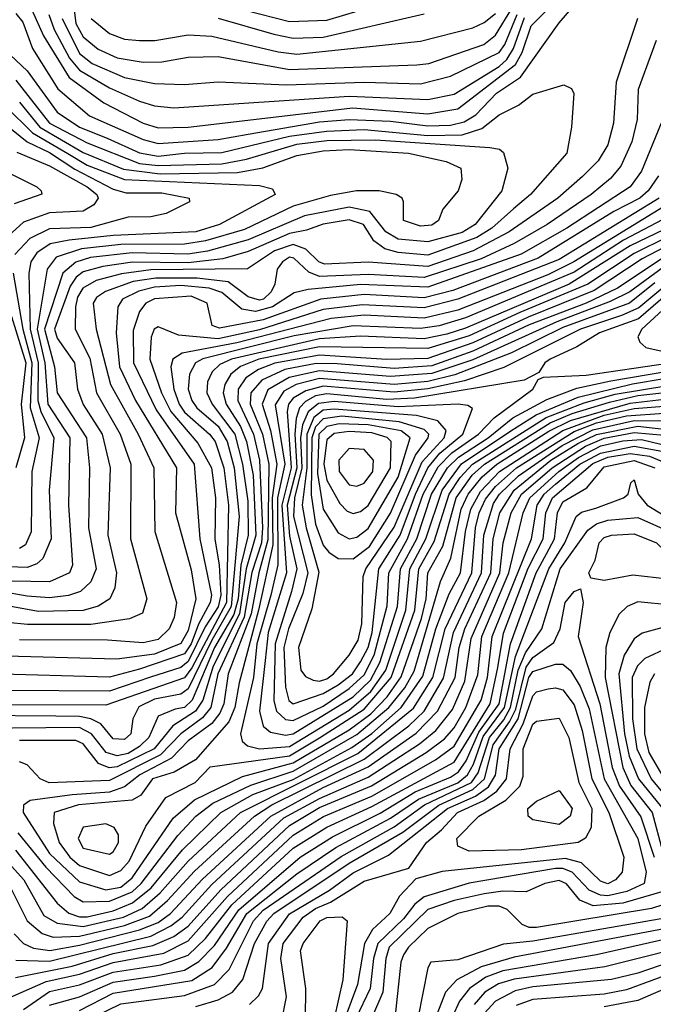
# Model space of a CAD drawing. Extents: x 501367 to 657802, y 482273 to 547541.
# Tile 486 of 656: x 569015 to 570706, y 535343 to 537972. Entities that reach past the tile are written whole.
import ezdxf

# ---------------------------------------------------------------- set-up
doc = ezdxf.new("R2010")
doc.units = 0

msp = doc.modelspace()

# ---------------------------------------------------------------- linework, layer by layer
at = {"layer": '0CON20XD'}
for points in [[(569152.8, 538065), (569165, 537961.6), (569185, 537925.5), (569225, 537893.1), (569275, 537869.7), (569345, 537858.1), (569395, 537859.4), (569465, 537871.9), (569545, 537873.1), (569735, 537838.8), (570075, 537850.9), (570107.3, 537855), (570254.3, 537905.7), (570285, 537930.2), (570328.7, 538001.3)], [(569616.6, 537996.6), (569735, 537966.4), (569835, 537970.2), (570043.7, 538033.7)], [(569005, 537988.2), (569023.2, 537965), (569049, 537895), (569117, 537787), (569201.9, 537715), (569345, 537651.8), (569385, 537640.7), (569545, 537651.6), (569625, 537666.3), (569815, 537698.6), (569894.8, 537704.8), (570005, 537700.6), (570105, 537688), (570165, 537690.2), (570201.1, 537698.9), (570232.3, 537717.7), (570287.7, 537775), (570351.9, 537818.1), (570455, 537963.4), (570505, 538020.9)], [(569047.6, 537997.6), (569078.4, 537928.4), (569147.4, 537817.4), (569239.7, 537749.7), (569345, 537694.9), (569385, 537683.2), (569465, 537684.2), (569685, 537710.4), (569903.4, 537736.6), (570105, 537720), (570185, 537733.2), (570338.5, 537851.5), (570356.1, 537883.9), (570380.4, 537955), (570442.7, 538017.3)], [(569092.8, 537985), (569107.6, 537945), (569148.6, 537868.6), (569175, 537836.7), (569255, 537789.5), (569335, 537754), (569375, 537741.7), (569426.5, 537736.5), (569895, 537767.5), (570105, 537758.4), (570175, 537773.1), (570295, 537846.7), (570315.7, 537865), (570333.1, 537895), (570363, 537977)], [(569128.3, 537975), (569175, 537881.5), (569208.7, 537855), (569295, 537817.4), (569375, 537801.2), (569455, 537798.8), (569545, 537805.2), (569727.3, 537797.3), (569935, 537805.1), (570085, 537800.1), (570165, 537820.7), (570295, 537883.8), (570310.2, 537905), (570343, 537985)], [(569205.8, 537975), (569255, 537934.5), (569295, 537919.4), (569335, 537915.8), (569375.9, 537915.9), (569465, 537930.9), (569528, 537928), (569705, 537885.8), (569755, 537879.8), (570085, 537914.1), (570225, 537949.7), (570255, 537964), (570285, 537988.1)], [(569545, 537975.6), (569693.2, 537933.2), (569745, 537921.9), (569825, 537925.1), (570095, 537987.2)], [(570663.8, 537975), (570606.8, 537805), (570600.2, 537695), (570585, 537637.5), (570559.4, 537595), (570517.3, 537552.7), (570451.2, 537495), (570321.4, 537405), (570225.7, 537354.3), (570105, 537312.8), (569945, 537324), (569829.1, 537319.1), (569813.6, 537325), (569778.5, 537358.5), (569745, 537371.4), (569695, 537354.4), (569623.6, 537306.4), (569365, 537303.4), (569286.7, 537293.3), (569219, 537275), (569183.5, 537255), (569169.7, 537230.3), (569164.2, 537205), (569163.1, 537145), (569202.6, 537067.4), (569220.6, 536975), (569283, 536865), (569311.8, 536785), (569310.6, 536585), (569354.8, 536425), (569342.8, 536387.2), (569308.4, 536371.6), (569205, 536356.5), (569036.3, 536356.3), (568982.1, 536362.1)], [(571505, 537978.6), (571460.5, 537959.5), (571425.4, 537934.6), (571377.1, 537872.9), (571336.3, 537775), (571295, 537701.5), (571145, 537624.2), (571105, 537593.7), (571015.4, 537504.6), (570959.6, 537405), (570888.5, 537351.5), (570831.2, 537288.8), (570675.4, 537145), (570664.8, 537124.8), (570670.4, 537110.4), (570686.3, 537096.3), (570874.3, 537054.3), (571025, 537040.2), (571105, 537021), (571145, 536988.5), (571185, 536910.4), (571225, 536884), (571305, 536868.2), (571375, 536867.3)], [(568959.6, 537905), (569034.9, 537834.9), (569115, 537724.2), (569174.5, 537685), (569249, 537655), (569335, 537616.1), (569385, 537607.1), (569455, 537615.4), (569555, 537616.9), (569735, 537660.4), (569833.8, 537673.8), (569935, 537678), (570105, 537662.7), (570196.2, 537663.8), (570249, 537681), (570295, 537717.4), (570346.3, 537743.7), (570385, 537772.7), (570467.4, 537797.4), (570488.2, 537788.2), (570494.3, 537774.3), (570488.2, 537685), (570475.5, 537615.5), (570378.7, 537505), (570333.3, 537466.7), (570275.1, 537415), (570235, 537390.1), (570105, 537343.1), (570025, 537350.1), (569989.5, 537359.5), (569960.8, 537380.7), (569932.8, 537425), (569895, 537436.9), (569825, 537425.9), (569780.7, 537409.3), (569735, 537400.7), (569625, 537352.8), (569557.1, 537332.9), (569465, 537322.6), (569315.9, 537324.1), (569237.3, 537312.7), (569185, 537298.2), (569166, 537284), (569150.1, 537259.9), (569108.4, 537145), (569115, 537120.8), (569161.8, 537055), (569169.2, 536985), (569184.4, 536944.4), (569235.6, 536865), (569256.8, 536775), (569250.6, 536595), (569273.4, 536495), (569269.4, 536455), (569255.8, 536425), (569224.3, 536405.7), (569185, 536394), (569065, 536391.2), (568951.8, 536411.8)], [(570714.2, 537915.8), (570666.2, 537785), (570663.2, 537705), (570649.4, 537645), (570619.7, 537580.3), (570592.1, 537547.9), (570540.6, 537505), (570423.1, 537425), (570335, 537373.6), (570247.3, 537332.7), (570095, 537283.6), (569945, 537291.1), (569815.5, 537285.5), (569787.2, 537297.2), (569747.1, 537335), (569735, 537337.3), (569716.6, 537325), (569702.5, 537305), (569696.6, 537265), (569686.2, 537245), (569665.6, 537225), (569655, 537222.7), (569625, 537231.3), (569571.7, 537271.7), (569488.6, 537281.4), (569378.4, 537281.6), (569317.7, 537272.3), (569244, 537246), (569220.6, 537229.4), (569211.5, 537215), (569219.7, 537145), (569257.8, 536997.8), (569331.7, 536865), (569373, 536775), (569375.9, 536605), (569433.4, 536415), (569427.6, 536375), (569414.5, 536345), (569385, 536316.6), (569345, 536307.7), (569250, 536315), (569015, 536315.8)], [(569005, 537809.9), (569095, 537694.9), (569195, 537643), (569335, 537587.6), (569385, 537581.8), (569555, 537586.5), (569620.6, 537599.4), (569755, 537639.1), (569835, 537648.8), (569965, 537650.9), (570270.3, 537630.3), (570295.6, 537625.6), (570306.7, 537616.7), (570318.4, 537575), (570301.7, 537515), (570230.9, 537425), (570196.5, 537403.5), (570105, 537378.4), (570025, 537385.6), (569992.1, 537405), (569949.7, 537459.7), (569895, 537471.1), (569775, 537447.4), (569625, 537383.5), (569516.8, 537353.2), (569464.4, 537345.6), (569315, 537349.2), (569203.8, 537336.2), (569165, 537324.2), (569130.8, 537295), (569081.8, 537145), (569108.5, 537045), (569115.1, 536975), (569193.1, 536855), (569201.1, 536775), (569199.3, 536615), (569219.7, 536505), (569205, 536470.5), (569177.1, 536445), (569145.5, 536434.5), (569095, 536427.6), (569035, 536432.2), (568965, 536445.1)], [(569015, 537751.5), (569069.3, 537685), (569185, 537617.1), (569292.2, 537572.2), (569390.4, 537560.4), (569596.5, 537563.5), (569664.3, 537575.7), (569755, 537608.5), (569825, 537621.5), (569895, 537625.2), (570052.9, 537615), (570153.3, 537593.3), (570192.7, 537575), (570195.4, 537545), (570185.5, 537515), (570144.3, 537465.7), (570133.1, 537435), (570115, 537422.9), (570085, 537420.2), (570040, 537435), (570040, 537485), (570036, 537495), (570020, 537505), (569974.8, 537514.8), (569914.2, 537514.2), (569845, 537502), (569745, 537474), (569615, 537411.1), (569511.1, 537381.1), (569455, 537372.3), (569285, 537371.7), (569180.4, 537359.6), (569112.8, 537337.2), (569088.8, 537305), (569061.7, 537145), (569082.6, 537055), (569089.9, 536945), (569149.2, 536855), (569145.1, 536674.9), (569156, 536515), (569148, 536495), (569095, 536471), (568995, 536472.5)], [(568945, 537717.3), (569035.1, 537645.1), (569095, 537617.1), (569162.2, 537572.2), (569265, 537519.3), (569299.3, 537509.3), (569395, 537509), (569467.5, 537495), (569468.6, 537485), (569405.8, 537454.2), (569365, 537445.4), (569305, 537444.4), (569205, 537416.4), (569095, 537413.4), (569042.7, 537387.3), (569002.3, 537345)], [(568979.3, 537739.3), (569049.3, 537669.3), (569144, 537614), (569195, 537583.4), (569295, 537544.8), (569655, 537529.1), (569689.7, 537519.7), (569697.5, 537505), (569548.2, 537425), (569485.3, 537405), (569265, 537395.6), (569147.4, 537382.6), (569096.9, 537373.1), (569060.6, 537349.4), (569044.7, 537325.3), (569039.9, 537295), (569042.8, 537145), (569064.4, 537055), (569063.7, 536955), (569071.5, 536925), (569106.6, 536855), (569093.9, 536715), (569099.3, 536585), (569077.4, 536532.6), (569061.3, 536518.7), (569035, 536509.1), (568985, 536510.6)], [(570727, 537695), (570675, 537566.9), (570644.9, 537525.1), (570475.5, 537415), (570354.1, 537345.9), (570105, 537257.7), (569925, 537264.5), (569785, 537250.9), (569747.9, 537242.1), (569689.6, 537205), (569645, 537192.7), (569608.5, 537198.5), (569555, 537242.8), (569520.9, 537255), (569445, 537261.9), (569375, 537257.4), (569333.4, 537246.6), (569289.6, 537225), (569276.8, 537205), (569272.5, 537135), (569282, 537045), (569324.4, 536954.4), (569433.6, 536775), (569430.9, 536655), (569472.6, 536502.6), (569485.7, 536425), (569465, 536340.8), (569445, 536305.7), (569375, 536277.5), (569274.1, 536264.1), (568945, 536273)], [(569007.5, 537617.5), (569095, 537581.1), (569195, 537525.5), (569221, 537505), (569224.5, 537495), (569212.8, 537477.2), (569185, 537460.4), (569095, 537456), (569025, 537430.6), (568985.4, 537394.6)], [(568915, 537597.1), (569060.8, 537525), (569072.9, 537515), (569074.1, 537505.9), (569000.1, 537479.9)], [(570720.1, 537555), (570692.4, 537515), (570670, 537495), (570600.7, 537459.3), (570399.2, 537335), (570171.3, 537248.7), (570095, 537229.2), (569935, 537238.1), (569819.1, 537225), (569665, 537170.2), (569548.3, 537148.3), (569528.7, 537155), (569515.2, 537215), (569472.9, 537232.9), (569375, 537226.1), (569352.3, 537215), (569335, 537192.2), (569318.2, 537141.8), (569319.4, 537055), (569379.9, 536929.9), (569481.2, 536785), (569495.7, 536585), (569527.2, 536435), (569523.6, 536415), (569492.2, 536357.8), (569473.1, 536305), (569455, 536278.2), (569335, 536237.7), (569255, 536215.7), (568935, 536224.5)], [(570722, 537495), (570455, 537331.4), (570185, 537224.9), (570095, 537202), (569929.5, 537210.5), (569825, 537197.8), (569655, 537143.1), (569545, 537119), (569438.9, 537128.9), (569385, 537151.4), (569374, 537145), (569366.4, 537123.6), (569362.3, 537065), (569393.6, 536975), (569418.4, 536925), (569490.8, 536840.8), (569527.5, 536775), (569537.8, 536695), (569536, 536585), (569547.6, 536515), (569552.2, 536435), (569545, 536403.5), (569510, 536350), (569465, 536258.2), (569445, 536241.6), (569364.1, 536215.9), (569255, 536179), (568985, 536180.2)], [(570745, 537479), (570493.9, 537325), (570425, 537290.5), (570185, 537196.4), (570095, 537174.9), (569935, 537182.5), (569846.4, 537173.6), (569595, 537108.3), (569448.5, 537081.5), (569424.1, 537065), (569418.6, 537045), (569426.7, 536985), (569440.7, 536945), (569455, 536923.4), (569522, 536865), (569536.8, 536845), (569560.5, 536775), (569572.6, 536675), (569567, 536415), (569475, 536241.2), (569455, 536214.3), (569245, 536141.2), (568975, 536142.6)], [(570732, 537438), (570627.1, 537382.9), (570495, 537297.8), (570205, 537175.6), (570135, 537154.1), (570085, 537147.4), (569905, 537153.7), (569747.4, 537127.4), (569504.3, 537065.7), (569484.8, 537055), (569468.1, 537025), (569464.7, 536985), (569475, 536954.4), (569488.3, 536935), (569545, 536886.1), (569569.3, 536845), (569587.6, 536775), (569601.2, 536645), (569579.7, 536405), (569528.3, 536315), (569465.1, 536184.9), (569445, 536170.4), (569375, 536157.5), (569333.4, 536136.6), (569316.9, 536105), (569312.1, 536065), (569295, 536049.2), (569265, 536051.3), (569231.8, 536091.8), (569205.2, 536105.2), (569175, 536111.4), (569111.8, 536111.8), (568895, 536113.5)], [(570903.7, 537435), (570644.1, 537245), (570591.2, 537218.8), (570448.9, 537165), (570225, 537063), (570115, 537026.9), (570005, 537018.4), (569815, 537034), (569734.1, 537015.9), (569677.2, 536982.8), (569662.6, 536945), (569684.5, 536874.5), (569701.5, 536785), (569689.2, 536695), (569690.8, 536569.2), (569652.8, 536395), (569601.3, 536201.3), (569589, 536135), (569573.5, 536096.5), (569484.8, 535995.2), (569427.8, 535962.2), (569370, 535945), (569338.7, 535901.3), (569315, 535887.6), (569171.8, 535875), (569107.6, 535855), (569105.2, 535825), (569120.9, 535775), (569149.1, 535735), (569175, 535713.1), (569255, 535686.8), (569285, 535699.5), (569307.5, 535725), (569351.7, 535818.3), (569404.9, 535895.1), (569483.8, 535935), (569523.6, 535976.4), (569735, 536005.8), (569815.8, 536054.2), (569935, 536130.9), (570006.6, 536215), (570069.6, 536395), (570080.5, 536505), (570121.8, 536578.2), (570161.1, 536705), (570190.5, 536749.5), (570223.5, 536785), (570420.6, 536909.4), (570521.4, 536948.6), (570605, 536971.5), (570745, 536995.2)], [(570735, 537411.1), (570645, 537367.5), (570482.1, 537265), (570205, 537147.9), (570155, 537132.3), (570095, 537119.8), (569925, 537126.4), (569815, 537119.4), (569580.4, 537065), (569549.3, 537050.7), (569529.1, 537030.9), (569516.7, 537005), (569515.1, 536975), (569528.8, 536945), (569589.2, 536865), (569610.2, 536785), (569624, 536686), (569624.7, 536595), (569605.1, 536514.9), (569598.2, 536425), (569586.9, 536383.1), (569535.5, 536295), (569475.6, 536154.4), (569455, 536135.4), (569430.4, 536130.4), (569385, 536112.3), (569360.2, 536055), (569335, 536030.5), (569305, 536011.8), (569275, 536005.7), (569246.4, 536015), (569207, 536065), (569175, 536081.5), (568905, 536079.4)], [(570745, 537392.1), (570655, 537347.7), (570531.5, 537265), (570350, 537190), (570215, 537127.4), (570105, 537093.8), (569815, 537097.8), (569653.3, 537065), (569604.6, 537045.4), (569578.7, 537025), (569562.4, 536997.6), (569558.6, 536975), (569566.6, 536945), (569604.9, 536885), (569620.7, 536845), (569638.1, 536755), (569645.5, 536595), (569619.9, 536505), (569602.3, 536385), (569531.6, 536245), (569504.2, 536155), (569484.8, 536125.2), (569424, 536086), (569374.3, 536025), (569275, 535976.8), (569254.3, 535974.3), (569225.4, 535985.4), (569185, 536038.4), (569165, 536047), (569015, 536046.9)], [(570791.2, 537375), (570610.9, 537255), (570527.4, 537215), (570375, 537156.5), (570225, 537086.2), (570115, 537047.1), (570015, 537040.2), (569862.5, 537052.5), (569806.1, 537053.9), (569722.7, 537037.3), (569661.2, 537008.8), (569632.3, 536975), (569630.7, 536945), (569663.6, 536865), (569679.8, 536785), (569677.3, 536582.7), (569653.5, 536495), (569633.2, 536385), (569571.6, 536225), (569560.1, 536145), (569549.8, 536120.2), (569528.1, 536091.9), (569465, 536045.9), (569420.6, 535999.4), (569336, 535955), (569295, 535923.1), (569255, 535909.3), (569155, 535901.8), (569043.4, 535886.6), (569025.5, 535874.5), (569024.4, 535855), (569095.1, 535745), (569175, 535669.7), (569245, 535648), (569285, 535655.6), (569315, 535680), (569425, 535839.7), (569481.5, 535888.5), (569609.5, 535950.5), (569745, 535987.2), (569895, 536075.3), (569952.1, 536117.9), (569996.2, 536163.8), (570033.5, 536216.5), (570087.3, 536372.7), (570100.2, 536425), (570104.8, 536495), (570144.4, 536565.6), (570180.3, 536695), (570223.2, 536755), (570255.7, 536785), (570431.4, 536895), (570489.8, 536920.2), (570589.6, 536950.4), (570665, 536967.9), (570745, 536976.8)], [(570874.9, 537375.1), (570667.9, 537202.1), (570621.3, 537181.3), (570512.3, 537145), (570307.3, 537042.7), (570202.3, 537007.7), (570105, 536986.2), (570015, 536976.6), (569825, 536993.4), (569779, 536981), (569745, 536961), (569732.7, 536945), (569728.7, 536925), (569739.9, 536775), (569715.3, 536675), (569727.2, 536495), (569678.6, 536335), (569670.8, 536260.8), (569655.3, 536125.3), (569665.1, 536085.1), (569685, 536069), (569725, 536061), (569745, 536064.6), (569905, 536163.9), (569951.6, 536208.4), (569976.6, 536255), (570023.6, 536405), (570031.9, 536505), (570074.9, 536585.1), (570114.4, 536705), (570156.8, 536775), (570186.3, 536803.7), (570265.8, 536855), (570331.8, 536908.2), (570422.2, 536957.8), (570502.2, 536987.8), (570592.8, 537007.2), (570745, 537033.2)], [(570755, 537374.2), (570676.9, 537333.1), (570548.5, 537248.5), (570372.4, 537177.6), (570225, 537108.9), (570105, 537067), (569995, 537064.4), (569815, 537076.2), (569695.9, 537054.1), (569652.4, 537037.6), (569619, 537015), (569598.3, 536985), (569597.2, 536955), (569639.5, 536865), (569655.6, 536795), (569663.6, 536615), (569660.8, 536575), (569635.2, 536495.2), (569614.2, 536375.8), (569543.9, 536225), (569525.2, 536134.8), (569503, 536107), (569444.9, 536065.1), (569391.2, 536008.8), (569255, 535940.4), (569094.2, 535934.2), (569070.3, 535945), (569035, 535981.8), (569015, 535989.6)], [(568997.5, 537295), (569023.9, 537145), (569047.7, 537055), (569043.4, 536935), (569067.4, 536855), (569047.5, 536765), (569045.6, 536604.4), (569030.5, 536569.5), (569015, 536559.5)], [(570784.1, 537274.1), (570667, 537173), (570562.7, 537135), (570502.1, 537097.9), (570431, 537065), (570416.4, 537055), (570400.9, 537029.1), (570361.3, 537008.7), (570069.2, 536960.8), (569995, 536957.5), (569835, 536972.8), (569805, 536967.3), (569778.1, 536951.8), (569762.3, 536935), (569753.5, 536906.5), (569749.4, 536865), (569754.9, 536775), (569729.1, 536675), (569735, 536592.8), (569754.6, 536505), (569740.6, 536445), (569696.7, 536305), (569693.1, 536153.1), (569700.9, 536125), (569725, 536102.6), (569745, 536100.2), (569825, 536139), (569895, 536185.8), (569935, 536222.6), (569961.2, 536275), (569996.2, 536406.1), (570000.9, 536495), (570050.5, 536585), (570092.3, 536705), (570132.5, 536777.5), (570169, 536815), (570239.9, 536865), (570281.8, 536908.2), (570384.6, 536985), (570399.1, 537010.9), (570413, 537017), (570527.3, 537022.7), (570745, 537054.5)], [(568966.9, 537265), (569031.5, 537055), (569019, 536945), (569028, 536855), (569005.1, 536775)], [(570710.8, 537269.2), (570642.8, 537215), (570465, 537149.8), (570327.7, 537082.3), (570176.7, 537023.3), (570105, 537005.4), (570015, 536997.1), (569815, 537013.2), (569752.9, 536997.1), (569720, 536979.9), (569696.9, 536943.1), (569722.6, 536785), (569703, 536695), (569703.9, 536516.1), (569685.8, 536435), (569648.5, 536305), (569639.4, 536215), (569604.5, 536065), (569608.6, 536045), (569623, 536033), (569654.9, 536024.9), (569735, 536031), (569895, 536127.8), (569952.4, 536177.6), (569992.2, 536235), (570045.7, 536395), (570056.3, 536505), (570099.1, 536585), (570142.9, 536715), (570194.4, 536785.6), (570326, 536874), (570393.3, 536916.7), (570505.9, 536964.1), (570650.5, 536999.5), (570735, 537013.4)], [(569010.5, 535800.5), (569085, 535708.4), (569160.8, 535630.8), (569185, 535616.3), (569255, 535617.7), (569315, 535642.7), (569339.4, 535665), (569437.1, 535792.9), (569485.5, 535844.5), (569530.8, 535879.2), (569632.2, 535927.8), (569745, 535964.8), (569915, 536062.6), (570000.8, 536135), (570042.8, 536187.2), (570068.1, 536231.9), (570138.4, 536471.6), (570166.1, 536533.9), (570193.5, 536665), (570212.1, 536705), (570249.3, 536750.7), (570288.9, 536785), (570427.3, 536872.7), (570485, 536901.5), (570645, 536947.3), (570735, 536958.4)], [(569003.8, 535753.8), (569115, 535613), (569146.3, 535586.3), (569175, 535575.7), (569195, 535576.3), (569265, 535591.9), (569316.2, 535613.8), (569366.2, 535653.8), (569449.8, 535755), (569551.8, 535855), (569637.7, 535902.3), (569745, 535942.7), (569901.4, 536028.6), (569955, 536065.5), (570033.2, 536135), (570091, 536219), (570125.9, 536345), (570161.6, 536438.4), (570192, 536495), (570205.1, 536604.9), (570219, 536665), (570245, 536712.2), (570295.9, 536765), (570465.2, 536874.8), (570575, 536915.6), (570655, 536933.2), (570735, 536939.9)], [(569745, 536144.8), (569825, 536172.2), (569865, 536195.8), (569903.9, 536225), (569925, 536257.1), (569944.9, 536295), (569955.7, 536335.7), (569973.5, 536505), (570030.7, 536595), (570071.4, 536705), (570105, 536775), (570136.3, 536813.7), (570198.4, 536865), (570223.8, 536933.8), (570211.7, 536941.7), (570185.3, 536945.3), (570025, 536937.6), (569855, 536951.8), (569812.9, 536947.1), (569785.6, 536924.4), (569770.2, 536889.8), (569765, 536855), (569768.4, 536775), (569748.5, 536695), (569746.2, 536645), (569783.9, 536495), (569770.7, 536439.3), (569732.4, 536345), (569720.4, 536295), (569725, 536189.5), (569734, 536154), (569745, 536144.8)], [(569815, 536205.1), (569835, 536211.8), (569853.2, 536225), (569895, 536274.8), (569918.4, 536315), (569928.3, 536358.3), (569932, 536485), (569938.7, 536505), (570015, 536616.5), (570089.3, 536790.7), (570148.2, 536855), (570153.6, 536875), (570130.9, 536900.9), (570074.7, 536914.7), (569855, 536931.8), (569825, 536928.9), (569800.2, 536909.8), (569781.2, 536865), (569781.9, 536775), (569769.5, 536675), (569779.7, 536615), (569813.8, 536496.2), (569795, 536398.2), (569759.6, 536295), (569765.3, 536235), (569777.7, 536217.7), (569798.1, 536208.1), (569815, 536205.1)], [(568895, 535820), (569026, 535675), (569079.8, 535579.8), (569115, 535559), (569185, 535550.2), (569292.1, 535575), (569341.7, 535598.3), (569390.2, 535639.8), (569465.1, 535724.9), (569605, 535854.5), (569917.4, 536012.6), (570066.7, 536133.3), (570118.3, 536215), (570151.2, 536345), (570222.3, 536495), (570232.1, 536615), (570241.7, 536655), (570258.6, 536691.4), (570285, 536725), (570341, 536775), (570495, 536871.7), (570554.9, 536895), (570635, 536913.6), (570735, 536920.9)], [(568985.1, 535665), (569035.5, 535565.5), (569075, 535531.3), (569105, 535521.4), (569175, 535524.9), (569295, 535553.3), (569361.7, 535578.3), (569410.1, 535619.9), (569482, 535698), (569641.7, 535845), (569688.6, 535875), (569935, 535997.2), (570053.7, 536086.3), (570094.4, 536125), (570146.8, 536213.2), (570173.4, 536335), (570247.8, 536495), (570254, 536595), (570280, 536680), (570295.7, 536705), (570346.5, 536753.5), (570463.3, 536835), (570545, 536876.4), (570655, 536901.7), (570745, 536900.3)], [(569905, 536531.7), (569948.9, 536565), (570005, 536654.3), (570071.6, 536808.4), (570105.8, 536855), (570106.8, 536865), (570095, 536877.3), (570028, 536898), (569875, 536912.6), (569825, 536906.1), (569805, 536884.7), (569795, 536855), (569792.8, 536702.8), (569805, 536624.7), (569825, 536568.3), (569839.9, 536549.9), (569865, 536533.2), (569905, 536531.7)], [(569000.3, 535530.3), (569025.1, 535505.1), (569052.4, 535492.4), (569096, 535486), (569175, 535500.4), (569335, 535541.2), (569385, 535561.3), (569417.5, 535585), (569502.9, 535677.1), (569685.3, 535845.3), (569825, 535921.2), (569945, 535976.4), (570073.2, 536066.8), (570130.7, 536125), (570177.3, 536215), (570188, 536295), (570202.9, 536345), (570272.6, 536495), (570278.7, 536585), (570296.5, 536655), (570334.8, 536715.2), (570433.2, 536795), (570505, 536840.3), (570555, 536863.9), (570665, 536886.3), (570765.6, 536874.4)], [(569895, 536585.2), (569915, 536589.7), (569945, 536613.4), (570025, 536750.1), (570057.4, 536855), (570033.7, 536873.7), (569945, 536890.2), (569867.5, 536892.5), (569834.6, 536885.4), (569813.7, 536865), (569809.8, 536759.8), (569825, 536664.7), (569865, 536601.6), (569895, 536585.2)], [(569004.3, 535414.3), (569155.3, 535444.7), (569265, 535478.5), (569370.8, 535499.2), (569426.4, 535523.6), (569465, 535551.4), (569552, 535648), (569735, 535820.2), (569815, 535867.8), (569954, 535926), (570099.7, 536015), (570148.7, 536051.3), (570175, 536080.8), (570206.2, 536135), (570237.8, 536222.2), (570249.1, 536325), (570320.5, 536495), (570358.7, 536655), (570377, 536695), (570454.5, 536765), (570507.1, 536802.9), (570566.7, 536833.3), (570625, 536846.9), (570675, 536850.9), (570752, 536832)], [(569005, 535460.6), (569095, 535458.1), (569365, 535524.4), (569418.3, 535551.7), (569449.3, 535575), (569528, 535662), (569720, 535840), (569815, 535892.1), (569945, 535948.7), (570082, 536038), (570126.3, 536073.7), (570170.2, 536129.8), (570203.7, 536205), (570220.6, 536319.4), (570296.8, 536495), (570305.8, 536575), (570327.1, 536655), (570354.9, 536705), (570436, 536775), (570525, 536832.4), (570575, 536854), (570655, 536869.2), (570735, 536861.9)], [(569905, 536653.4), (569925, 536658.8), (569945, 536674.8), (570005, 536774.8), (570006.6, 536845), (569996.2, 536856.2), (569955, 536868.4), (569895, 536872.1), (569855, 536866.6), (569835, 536849.3), (569827, 536785), (569835, 536742.1), (569869.9, 536679.9), (569889.7, 536659.7), (569905, 536653.4)], [(568975, 535354.9), (569086.2, 535403.8), (569175, 535423.1), (569265, 535454.2), (569399.5, 535479.5), (569465, 535511.9), (569569.8, 535630.2), (569745, 535794.2), (569825.7, 535844.3), (569955, 535898.6), (570124.7, 535995.3), (570175, 536031.8), (570247.2, 536155), (570264.1, 536215), (570276.5, 536325), (570381.1, 536585), (570396.1, 536675), (570414.9, 536705), (570445, 536731.3), (570510.5, 536785), (570565, 536814.5), (570655, 536832.9), (570729.1, 536819.1)], [(569915, 536726), (569935, 536734.1), (569957.4, 536765), (569959.5, 536795), (569935, 536823.9), (569895, 536826.5), (569866.8, 536795), (569868.2, 536765), (569895, 536730), (569915, 536726)], [(569025, 535329.1), (569095, 535376.4), (569175, 535394.9), (569265, 535428.6), (569391.8, 535448.2), (569465, 535473.8), (569511.4, 535518.6), (569581.6, 535608.4), (569745, 535759.1), (569834.6, 535815.4), (569955, 535870.4), (570175, 535989.1), (570271.2, 536145), (570291.5, 536241.5), (570306.8, 536333.2), (570372.6, 536507.4), (570412.3, 536585), (570419.5, 536655), (570437.1, 536695), (570545, 536786.3), (570585, 536803.1), (570645, 536812.9), (570696.3, 536806.3), (570745, 536785.5)], [(569095, 535339.9), (569175, 535362.7), (569265, 535401.6), (569375, 535417.6), (569455, 535433.4), (569493.2, 535456.8), (569535, 535499.4), (569600, 535595), (569764, 535735), (569850.4, 535789.6), (569977, 535853), (570070.4, 535909.6), (570165, 535948.8), (570186.6, 535963.4), (570207.3, 535992.7), (570240.4, 536069.6), (570295, 536145), (570325.4, 536304.6), (570394.1, 536495), (570421.2, 536545), (570442.2, 536585), (570450.5, 536655), (570465, 536683.9), (570528.5, 536721.5), (570575, 536777.4), (570655, 536794.8), (570710.2, 536775)], [(569175, 535326.4), (569265, 535371.9), (569475, 535406.5), (569529, 535441), (569567.4, 535492.6), (569621.7, 535585), (569755, 535690.5), (569858.9, 535761.1), (570005, 535839.6), (570080, 535890), (570185, 535934), (570210.5, 535955), (570226.5, 535983.5), (570252.1, 536057.9), (570309.2, 536135), (570338.5, 536271.5), (570427.5, 536505), (570470.4, 536575), (570500.2, 536645), (570515, 536656.5), (570552.8, 536667.2), (570627.1, 536695), (570639.6, 536705), (570646, 536735), (570655, 536742.5), (570665.6, 536705), (570690.3, 536675), (570822.3, 536595)], [(569185, 535294.4), (569285, 535344.1), (569455, 535365.8), (569535, 535395.1), (569574.6, 535435.4), (569639.6, 535565), (569665, 535594), (569872.9, 535737.1), (570015, 535816.5), (570095.5, 535875), (570220.7, 535935), (570239, 535961), (570269.1, 536055), (570307.5, 536102.5), (570325.1, 536134.9), (570345.9, 536235), (570365, 536280.9), (570409, 536345), (570457.8, 536505), (570531.7, 536608.3), (570554.9, 536625.1), (570585, 536635.4), (570665, 536642.7), (570765, 536597.7)], [(570575, 536473.9), (570540, 536480), (570534.4, 536495), (570551.3, 536528.7), (570561.6, 536575), (570575, 536588.9), (570595, 536595.4), (570655, 536599), (570714.5, 536575), (570786.7, 536505), (570788.5, 536495), (570774.4, 536485), (570745, 536478), (570651.7, 536488.3), (570575, 536473.9)], [(569485, 535336.7), (569545, 535354.7), (569583.2, 535375), (569611.2, 535408.8), (569642.3, 535505), (569675, 535564.5), (569693.9, 535585), (569895, 535719.6), (570037.8, 535802.2), (570133.9, 535873.9), (570224.3, 535915.7), (570255.4, 535944.6), (570278.6, 536035), (570322.9, 536097.1), (570339.3, 536130.7), (570366.9, 536243.1), (570385, 536268.6), (570441.2, 536308.8), (570458.1, 536345), (570471.4, 536415), (570495, 536444.4), (570511.7, 536451.7), (570519.3, 536415), (570506.2, 536325), (570563.2, 536145), (570596.8, 535975), (570616.3, 535925), (570673.1, 535843.1), (570708.7, 535735)], [(570755, 536408.1), (570665, 536417.4), (570636.8, 536405), (570615.4, 536384.6), (570590.2, 536335), (570579.7, 536295), (570578.1, 536215), (570624.7, 535975), (570646.7, 535926.7), (570702.9, 535855), (570731.3, 535751.3)], [(570735, 536349.6), (570676.9, 536333.1), (570655, 536318.6), (570628.5, 536275), (570614.4, 536225), (570629.3, 536065), (570642.1, 536005), (570666.8, 535945), (570739.6, 535855)], [(570745, 536294.4), (570683.8, 536266.2), (570663.8, 536246.2), (570650.1, 536215), (570651, 536105), (570662.4, 536025), (570700.9, 535945), (570775.8, 535855)], [(569628.3, 535341.7), (569652.7, 535365), (569663.2, 535385), (569678.9, 535505), (569735, 535584.3), (569842.4, 535647.6), (569905, 535693.5), (569999.3, 535740.7), (570157, 535865), (570231.4, 535898.6), (570266.6, 535923.4), (570285.2, 535954.8), (570294.9, 536025), (570345.5, 536104.5), (570374.5, 536215), (570385, 536231.4), (570445, 536250.7), (570465, 536251), (570485, 536233.5), (570511.1, 536191.1), (570535, 536131.6), (570575.6, 535945), (570665.2, 535785), (570687.7, 535695), (570681.7, 535665), (570636, 535644), (570585, 535632.5), (570565, 535634), (570535, 535647), (570489.7, 535695), (570465, 535704.9), (570445.4, 535705.4), (570215, 535666.2), (570095, 535629.9), (570069.7, 535610.3), (570039.3, 535570.7), (569971.3, 535505), (569959.9, 535465), (569950.9, 535385), (569912.6, 535305)], [(570709.7, 536225), (570697, 536203), (570683, 536135), (570682.7, 536065), (570694.3, 536015), (570735, 535945)], [(569713.9, 535295), (569727.7, 535362.3), (569711.9, 535465), (569718.1, 535505), (569771.4, 535575), (569805, 535598.6), (569845, 535615.3), (569935, 535670.9), (570054.2, 535705.8), (570100.6, 535775), (570141.3, 535808.7), (570183.3, 535855), (570253.7, 535886.3), (570288.8, 535911.2), (570314.9, 535945), (570324.4, 536025), (570358.8, 536091.2), (570385, 536166), (570395, 536176.7), (570425.4, 536184.6), (570445, 536187.9), (570465, 536182.1), (570495, 536141.9), (570516.7, 536073.4), (570542.3, 535945), (570588.1, 535855), (570627.6, 535735), (570622.9, 535695), (570605.2, 535675), (570585, 535664.3), (570565, 535671.3), (570515, 535720), (570472.2, 535732.2), (570142.6, 535697.4), (570072.7, 535677.3), (570028.7, 535631.3), (570002.7, 535585), (569957.3, 535542.7), (569935.5, 535505), (569917, 535395), (569883.1, 535305)], [(570215, 535751.7), (570184.8, 535764.8), (570182, 535785), (570240.6, 535845), (570312.4, 535887.6), (570350, 535925), (570358.6, 535951.4), (570358.9, 536025), (570385, 536090.6), (570395, 536098.8), (570455, 536106.4), (570481.1, 536055), (570507.8, 535935), (570541.9, 535865), (570540.9, 535815), (570525, 535785.9), (570505.4, 535774.6), (570355, 535754.9), (570215, 535751.7)], [(570455, 535822.8), (570384.8, 535834.8), (570372.1, 535845), (570371.8, 535865), (570395, 535885.3), (570455, 535913.3), (570489.5, 535865), (570484.4, 535845), (570455, 535822.8)], [(569255, 535743.2), (569265, 535749.4), (569279.2, 535775), (569279, 535795), (569267.7, 535815), (569245, 535824.1), (569184.5, 535815.5), (569171.1, 535785), (569185, 535759.5), (569255, 535743.2)], [(570735.2, 535645), (570625, 535612.4), (570545.8, 535605.8), (570510.2, 535620.3), (570475, 535664.5), (570455, 535672.8), (570416.4, 535665), (570366.8, 535643.2), (570304.3, 535644.3), (570255, 535637.9), (570175, 535619.9), (570105, 535596.1), (570001.5, 535495), (569992.4, 535465), (569984.2, 535375), (569953.8, 535305)], [(570762.3, 535617.7), (570701.3, 535598.7), (570395, 535547.7), (570375, 535547.7), (570355.9, 535555.9), (570316.1, 535596.1), (570295, 535604.7), (570265, 535604.2), (570185, 535584.8), (570105, 535544.8), (570052.6, 535495), (570040, 535475), (570032.4, 535455), (570016.1, 535305)], [(569815, 535166.5), (569803.9, 535173.9), (569786.4, 535216.4), (569777.7, 535305), (569778.8, 535385), (569764.5, 535485), (569772.1, 535505), (569817.4, 535565), (569835, 535574), (569875.7, 535575.7), (569888.9, 535565), (569878, 535408), (569854.7, 535305), (569855.6, 535215), (569845, 535190.3), (569825, 535168.1), (569815, 535166.5)], [(570813.8, 535586.2), (570595, 535547.6), (570385, 535510.7), (570306.7, 535503.3), (570185, 535460.9), (570112.9, 535455), (570105, 535440), (570078, 535305)], [(570848.5, 535565), (570335, 535468.8), (570247.3, 535442.7), (570182.2, 535407.8), (570151.8, 535375), (570128.8, 535315)], [(570865, 535544.5), (570555.1, 535474.9), (570305, 535431.8), (570259.2, 535415), (570216.2, 535385), (570188.9, 535351.1), (570170.4, 535309.6)], [(570856.8, 535513.2), (570577.4, 535442.6), (570335, 535409.5), (570292.9, 535397.1), (570256.8, 535375), (570228.3, 535341.7)], [(570805, 535473.8), (570665, 535425.8), (570595, 535408.8), (570385, 535389.1), (570338.1, 535378.1), (570285, 535350.6), (570255, 535318.4)], [(570820.6, 535449.4), (570635, 535381.1), (570575, 535369.8), (570385, 535355.6), (570340.3, 535339.7)], [(570827.3, 535422.7), (570665, 535352.7), (570575, 535336.2)]]:
    msp.add_lwpolyline(points, dxfattribs=at)

doc.saveas('drawing.dxf')
